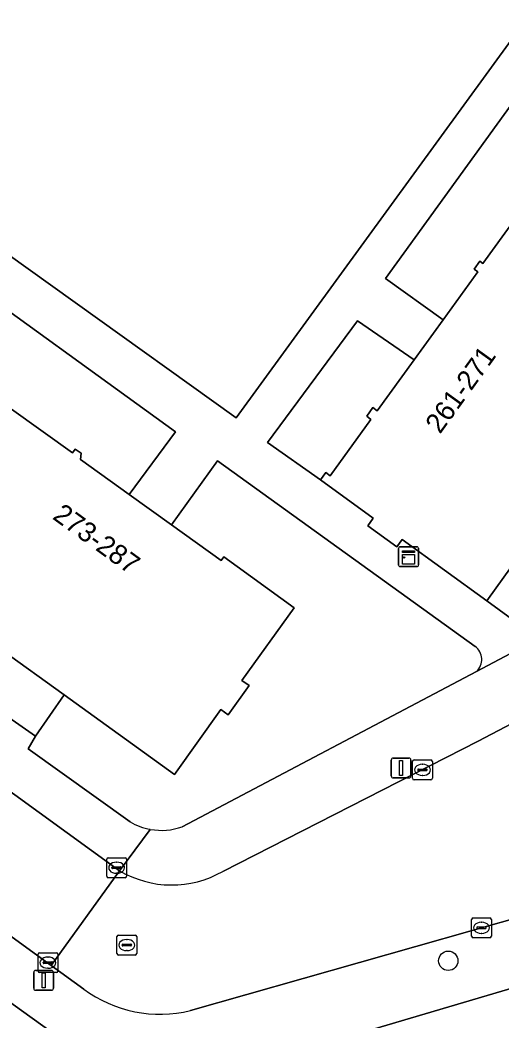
# Model space of a CAD drawing. Extents: x 160102 to 160934, y 382045 to 382923.
# Drawn here: x 160238.9 to 160263.2, y 382256.5 to 382306.9 of the extents above; entities that cross this region are included whole.
import ezdxf

# ---------------------------------------------------------------- set-up
doc = ezdxf.new("R2010")
doc.units = 0
for name, color, linetype in [('IMGEO_Boom', 7, 'Continuous'), ('IMGEO_Erf', 7, 'Continuous'), ('IMGEO_Groenvoorziening', 7, 'Continuous'), ('IMGEO_Kast', 7, 'Continuous'), ('IMGEO_Kolk', 7, 'Continuous'), ('IMGEO_Lichtmast', 7, 'Continuous'), ('IMGEO_Muur', 7, 'Continuous'), ('IMGEO_Pand', 7, 'Continuous'), ('IMGEO_Pand_nummerreeks', 7, 'Continuous'), ('IMGEO_Rijbaan_lokaal_open', 7, 'Continuous'), ('IMGEO_Rioolput', 7, 'Continuous'), ('IMGEO_Voetpad_halfverhard', 7, 'Continuous'), ('IMGEO_Voetpad_op_trap', 7, 'Continuous'), ('IMGEO_Voetpad_open', 7, 'Continuous')]:
    doc.layers.add(name, color=color, linetype=linetype)

msp = doc.modelspace()

# ---------------------------------------------------------------- linework, layer by layer
at = {"layer": 'IMGEO_Boom'}
msp.add_circle((160260.494, 382259.487), 0.489, dxfattribs=at)
at = {"layer": 'IMGEO_Erf'}
msp.add_lwpolyline([(160265.134, 382258.534), (160245.056, 382252.605), (160240.993, 382255.523), (160223.138, 382268.345), (160209.752, 382250), (160189.458, 382222.188), (160188.263, 382223.061), (160192.145, 382228.531), (160191.843, 382228.79), (160194.126, 382232.042), (160194.548, 382231.834), (160202.302, 382242.503), (160202, 382242.881), (160204.243, 382246.033), (160204.654, 382245.805), (160207.688, 382250), (160212.428, 382256.554), (160212.107, 382256.823), (160214.39, 382260.015), (160214.791, 382259.747), (160221.353, 382268.81)], dxfattribs=at)
at = {"layer": 'IMGEO_Groenvoorziening'}
for points in [[(160225.411, 382304.277), (160249.799, 382286.841), (160290.693, 382342.966)], [(160248.853, 382284.679), (160246.538, 382281.448), (160249.03, 382279.653), (160249.164, 382279.839), (160252.719, 382277.277), (160250.082, 382273.617), (160250.442, 382273.357), (160249.383, 382271.886), (160249.027, 382272.142), (160246.678, 382268.882), (160241.122, 382272.885), (160239.666, 382270.813), (160239.309, 382270.172), (160244.45, 382266.49)], [(160261.856, 382275.328), (160248.853, 382284.679)], [(160269.297, 382280.875), (160268.432, 382281.741), (160266.478, 382283.231), (160262.438, 382277.634), (160264.492, 382276.131)], [(160247.072, 382266.243), (160261.925, 382274.064)]]:
    msp.add_lwpolyline(points, dxfattribs=at)
for points in [[(160264.451, 382297.681), (160266.659, 382300.74), (160266.475, 382300.873), (160266.74, 382301.24), (160266.929, 382301.103), (160268.754, 382303.631), (160265.95, 382305.772), (160257.334, 382293.871), (160260.228, 382291.789), (160261.978, 382294.214), (160261.795, 382294.346), (160262.08, 382294.741), (160262.243, 382294.623)], [(160234.835, 382294.745), (160232.509, 382291.507), (160235.024, 382289.695), (160235.184, 382289.917), (160235.523, 382289.673), (160235.4, 382289.502), (160238.469, 382287.291), (160241.537, 382285.08), (160241.68, 382285.277), (160241.98, 382285.06), (160241.949, 382284.754), (160244.395, 382282.992), (160246.734, 382286.138)], [(160256.595, 382286.771), (160256.38, 382286.926), (160256.694, 382287.368), (160256.913, 382287.196), (160258.776, 382289.777), (160255.915, 382291.744), (160251.371, 382285.601), (160254.041, 382283.717), (160254.309, 382284.089), (160254.539, 382283.923)]]:
    msp.add_lwpolyline(points, close=True, dxfattribs=at)
for centre, radius, start, end in [((160261.351, 382274.667), 0.832, 313.6024, 52.6468), ((160246.025, 382269.159), 3.099, 239.4467, 259.5651), ((160246.022, 382269.172), 3.112, 259.6677, 289.718)]:
    msp.add_arc(centre, radius, start, end, dxfattribs=at)
at = {"layer": 'IMGEO_Kast'}
for p, q in [((160258.063, 382280.349), (160258.904, 382280.349)), ((160258.904, 382280.349), (160258.063, 382280.349)), ((160257.988, 382279.424), (160257.988, 382280.265)), ((160257.988, 382280.265), (160257.988, 382279.424)), ((160258.988, 382280.274), (160258.988, 382279.433)), ((160258.988, 382279.433), (160258.988, 382280.274)), ((160258.913, 382279.349), (160258.072, 382279.349)), ((160258.072, 382279.349), (160258.913, 382279.349))]:
    msp.add_line(p, q, dxfattribs=at)
for points in [[(160258.183, 382280.139), (160258.783, 382280.139), (160258.783, 382280.054), (160258.183, 382280.054), (160258.183, 382280.139)], [(160258.183, 382279.964), (160258.783, 382279.964), (160258.783, 382279.475), (160258.183, 382279.475), (160258.183, 382279.964)]]:
    msp.add_lwpolyline(points, dxfattribs=at)
msp.add_circle((160258.267, 382279.813), 0.0377, dxfattribs=at)
for centre, start, end in [((160258.066, 382280.271), 92.4484, 184.2845), ((160258.066, 382280.271), 92.4484, 184.2845), ((160258.91, 382280.271), 2.4484, 94.2845), ((160258.91, 382280.271), 2.4484, 94.2845), ((160258.066, 382279.427), 182.4484, 274.2845), ((160258.066, 382279.427), 182.4484, 274.2845), ((160258.91, 382279.427), 272.4484, 4.2845), ((160258.91, 382279.427), 272.4484, 4.2845)]:
    msp.add_arc(centre, 0.0779, start, end, dxfattribs=at)
at = {"layer": 'IMGEO_Kolk'}
for p, q in [((160258.691, 382268.682), (160258.691, 382269.534)), ((160258.766, 382269.608), (160259.618, 382269.608)), ((160259.179, 382269.388), (160259.204, 382269.388)), ((160259.692, 382269.534), (160259.692, 382268.682)), ((160258.95, 382269.102), (160258.95, 382269.114)), ((160259.388, 382269.065), (160258.99, 382269.065)), ((160258.993, 382269.151), (160259.391, 382269.151)), ((160259.202, 382268.828), (160259.177, 382268.828)), ((160259.434, 382269.114), (160259.434, 382269.102)), ((160259.618, 382268.608), (160258.766, 382268.608)), ((160243.264, 382263.748), (160243.264, 382264.6)), ((160243.339, 382264.674), (160244.191, 382264.674)), ((160243.566, 382264.217), (160243.964, 382264.217)), ((160243.752, 382264.454), (160243.777, 382264.454)), ((160244.265, 382264.6), (160244.265, 382263.748)), ((160243.523, 382264.168), (160243.523, 382264.18)), ((160243.961, 382264.131), (160243.563, 382264.131)), ((160243.775, 382263.894), (160243.75, 382263.894)), ((160244.007, 382264.18), (160244.007, 382264.168)), ((160244.191, 382263.674), (160243.339, 382263.674)), ((160261.669, 382260.721), (160261.669, 382261.573)), ((160261.744, 382261.647), (160262.596, 382261.647)), ((160261.971, 382261.19), (160262.369, 382261.19)), ((160262.157, 382261.427), (160262.182, 382261.427)), ((160262.67, 382261.573), (160262.67, 382260.721)), ((160261.928, 382261.141), (160261.928, 382261.153)), ((160262.366, 382261.104), (160261.968, 382261.104)), ((160262.18, 382260.867), (160262.155, 382260.867)), ((160262.412, 382261.153), (160262.412, 382261.141)), ((160262.596, 382260.647), (160261.744, 382260.647)), ((160239.798, 382258.967), (160239.798, 382259.819)), ((160239.873, 382259.893), (160240.725, 382259.893)), ((160240.286, 382259.673), (160240.311, 382259.673)), ((160240.799, 382259.819), (160240.799, 382258.967)), ((160240.057, 382259.387), (160240.057, 382259.399)), ((160240.495, 382259.35), (160240.097, 382259.35)), ((160240.1, 382259.436), (160240.498, 382259.436)), ((160240.541, 382259.399), (160240.541, 382259.387)), ((160240.725, 382258.893), (160239.873, 382258.893)), ((160240.309, 382259.113), (160240.284, 382259.113))]:
    msp.add_line(p, q, dxfattribs=at)
for points in [[(160258.691, 382268.682), (160258.691, 382269.534)], [(160258.766, 382269.608), (160259.618, 382269.608)], [(160259.692, 382269.534), (160259.692, 382268.682)], [(160259.618, 382268.608), (160258.766, 382268.608)], [(160243.264, 382263.748), (160243.264, 382264.6)], [(160243.339, 382264.674), (160244.191, 382264.674)], [(160244.265, 382264.6), (160244.265, 382263.748)], [(160244.191, 382263.674), (160243.339, 382263.674)], [(160261.669, 382260.721), (160261.669, 382261.573)], [(160261.744, 382261.647), (160262.596, 382261.647)], [(160262.67, 382261.573), (160262.67, 382260.721)], [(160262.596, 382260.647), (160261.744, 382260.647)], [(160239.798, 382258.967), (160239.798, 382259.819)], [(160239.873, 382259.893), (160240.725, 382259.893)], [(160240.799, 382259.819), (160240.799, 382258.967)], [(160240.725, 382258.893), (160239.873, 382258.893)]]:
    msp.add_lwpolyline(points, dxfattribs=at)
for centre, radius, start, end in [((160258.768, 382269.532), 0.0765, 91.552, 178.448), ((160258.768, 382269.532), 0.0765, 91.552, 178.448), ((160259.616, 382269.532), 0.0765, 1.552, 88.448), ((160259.616, 382269.532), 0.0765, 1.552, 88.448), ((160258.99, 382269.111), 0.0403, 85.8775, 175.7526), ((160258.987, 382269.101), 0.0366, 178.938, 274.7102), ((160259.391, 382269.108), 0.043, 264.8664, 352.4533), ((160259.395, 382269.113), 0.0386, 1.7309, 96.639), ((160258.768, 382268.684), 0.0765, 181.552, 268.448), ((160258.768, 382268.684), 0.0765, 181.552, 268.448), ((160259.616, 382268.684), 0.0765, 271.552, 358.448), ((160259.616, 382268.684), 0.0765, 271.552, 358.448), ((160243.341, 382264.598), 0.0765, 91.552, 178.448), ((160243.341, 382264.598), 0.0765, 91.552, 178.448), ((160243.563, 382264.177), 0.0403, 85.8775, 175.7526), ((160243.968, 382264.179), 0.0386, 1.7309, 96.639), ((160244.189, 382264.598), 0.0765, 1.552, 88.448), ((160244.189, 382264.598), 0.0765, 1.552, 88.448), ((160243.341, 382263.75), 0.0765, 181.552, 268.448), ((160243.341, 382263.75), 0.0765, 181.552, 268.448), ((160243.56, 382264.167), 0.0366, 178.938, 274.7102), ((160243.964, 382264.174), 0.043, 264.8664, 352.4533), ((160244.189, 382263.75), 0.0765, 271.552, 358.448), ((160244.189, 382263.75), 0.0765, 271.552, 358.448), ((160261.746, 382261.571), 0.0765, 91.552, 178.448), ((160261.746, 382261.571), 0.0765, 91.552, 178.448), ((160261.968, 382261.15), 0.0403, 85.8775, 175.7526), ((160262.373, 382261.152), 0.0386, 1.7309, 96.639), ((160262.594, 382261.571), 0.0765, 1.552, 88.448), ((160262.594, 382261.571), 0.0765, 1.552, 88.448), ((160261.746, 382260.723), 0.0765, 181.552, 268.448), ((160261.746, 382260.723), 0.0765, 181.552, 268.448), ((160261.965, 382261.14), 0.0366, 178.938, 274.7102), ((160262.369, 382261.147), 0.043, 264.8664, 352.4533), ((160262.594, 382260.723), 0.0765, 271.552, 358.448), ((160262.594, 382260.723), 0.0765, 271.552, 358.448), ((160239.875, 382259.817), 0.0765, 91.552, 178.448), ((160239.875, 382259.817), 0.0765, 91.552, 178.448), ((160240.723, 382259.817), 0.0765, 1.552, 88.448), ((160240.723, 382259.817), 0.0765, 1.552, 88.448), ((160240.097, 382259.396), 0.0403, 85.8775, 175.7526), ((160240.094, 382259.386), 0.0366, 178.938, 274.7102), ((160240.498, 382259.393), 0.043, 264.8664, 352.4533), ((160240.502, 382259.398), 0.0386, 1.7309, 96.639), ((160239.875, 382258.969), 0.0765, 181.552, 268.448), ((160239.875, 382258.969), 0.0765, 181.552, 268.448), ((160240.723, 382258.969), 0.0765, 271.552, 358.448), ((160240.723, 382258.969), 0.0765, 271.552, 358.448)]:
    msp.add_arc(centre, radius, start, end, dxfattribs=at)
for centre, major_axis, ratio, start_param, end_param in [((160259.178, 382269.108), (-0.387, 0.002), 0.722429, 4.712389, 7.853982), ((160259.203, 382269.108), (-0.39, 0.002), 0.717154, 1.570796, 4.712389), ((160243.751, 382264.174), (-0.387, 0.002), 0.722429, 4.712389, 7.853982), ((160243.776, 382264.174), (-0.39, 0.002), 0.717154, 1.570796, 4.712389), ((160262.156, 382261.147), (-0.387, 0.002), 0.722429, 4.712389, 7.853982), ((160262.181, 382261.147), (-0.39, 0.002), 0.717154, 1.570796, 4.712389), ((160240.285, 382259.393), (-0.387, 0.002), 0.722429, 4.712389, 7.853982), ((160240.31, 382259.393), (-0.39, 0.002), 0.717154, 1.570796, 4.712389)]:
    msp.add_ellipse(centre, major_axis=major_axis, ratio=ratio, start_param=start_param, end_param=end_param, dxfattribs=at)
at = {"layer": 'IMGEO_Lichtmast'}
for p, q in [((160257.617, 382268.802), (160257.617, 382269.602)), ((160257.617, 382269.602), (160257.617, 382268.802)), ((160257.717, 382269.702), (160258.507, 382269.702)), ((160258.507, 382269.702), (160257.717, 382269.702)), ((160258.607, 382269.602), (160258.607, 382268.802)), ((160258.607, 382268.802), (160258.607, 382269.602)), ((160258.507, 382268.702), (160257.717, 382268.702)), ((160257.717, 382268.702), (160258.507, 382268.702)), ((160239.583, 382258.101), (160239.583, 382258.901)), ((160239.583, 382258.901), (160239.583, 382258.101)), ((160239.683, 382259.001), (160240.473, 382259.001)), ((160240.473, 382259.001), (160239.683, 382259.001)), ((160240.573, 382258.901), (160240.573, 382258.101)), ((160240.573, 382258.101), (160240.573, 382258.901)), ((160240.473, 382258.001), (160239.683, 382258.001)), ((160239.683, 382258.001), (160240.473, 382258.001))]:
    msp.add_line(p, q, dxfattribs=at)
for points in [[(160258.037, 382269.577), (160258.187, 382269.577), (160258.187, 382268.827), (160258.037, 382268.827), (160258.037, 382269.577)], [(160240.003, 382258.876), (160240.153, 382258.876), (160240.153, 382258.126), (160240.003, 382258.126), (160240.003, 382258.876)]]:
    msp.add_lwpolyline(points, dxfattribs=at)
for centre, start, end in [((160257.717, 382269.602), 90, 180), ((160257.717, 382269.602), 90, 180), ((160258.507, 382269.602), 0, 90), ((160258.507, 382269.602), 360, 90), ((160257.717, 382268.802), 180, 270), ((160257.717, 382268.802), 180, 270), ((160258.507, 382268.802), 270, 0), ((160258.507, 382268.802), 270, 0), ((160239.683, 382258.901), 90, 180), ((160239.683, 382258.901), 90, 180), ((160240.473, 382258.901), 0, 90), ((160240.473, 382258.901), 360, 90), ((160239.683, 382258.101), 180, 270), ((160239.683, 382258.101), 180, 270), ((160240.473, 382258.101), 270, 0), ((160240.473, 382258.101), 270, 0)]:
    msp.add_arc(centre, 0.1, start, end, dxfattribs=at)
at = {"layer": 'IMGEO_Muur'}
msp.add_lwpolyline([(160239.666, 382270.813), (160241.122, 382272.885)], dxfattribs=at)
at = {"layer": 'IMGEO_Pand'}
for points in [[(160272.641, 382291.77), (160264.451, 382297.681), (160262.243, 382294.623), (160262.08, 382294.741), (160261.795, 382294.346), (160261.978, 382294.214), (160260.228, 382291.789), (160258.776, 382289.777), (160256.913, 382287.196), (160256.694, 382287.368), (160256.38, 382286.926), (160256.595, 382286.771), (160254.539, 382283.923), (160254.309, 382284.089), (160254.041, 382283.717), (160256.709, 382281.791), (160256.436, 382281.413), (160257.904, 382280.353), (160258.166, 382280.717), (160262.438, 382277.634), (160266.478, 382283.231), (160268.612, 382286.188)], [(160246.538, 382281.448), (160244.395, 382282.992), (160241.949, 382284.754), (160241.98, 382285.06), (160241.68, 382285.277), (160241.537, 382285.08), (160238.469, 382287.291), (160232.543, 382279.067), (160237.942, 382275.177), (160241.122, 382272.885), (160246.678, 382268.882), (160249.027, 382272.142), (160249.383, 382271.886), (160250.442, 382273.357), (160250.082, 382273.617), (160252.719, 382277.277), (160249.164, 382279.839), (160249.03, 382279.653)]]:
    msp.add_lwpolyline(points, close=True, dxfattribs=at)
at = {"layer": 'IMGEO_Rijbaan_lokaal_open'}
for points in [[(160247.485, 382256.979), (160264.533, 382261.812), (160272.677, 382272.508), (160295.13, 382303.476)], [(160210.105, 382281.3), (160210.915, 382280.699), (160212.035, 382279.893), (160240.462, 382259.256), (160243.908, 382264.027), (160230.516, 382273.734)], [(160264.72, 382271.975), (160261.995, 382270.561), (160249.116, 382263.993)], [(160243.908, 382264.027), (160240.462, 382259.256), (160242.109, 382258.061)]]:
    msp.add_lwpolyline(points, dxfattribs=at)
for centre, radius, start, end in [((160246.541, 382268.474), 5.168, 239.369, 299.8829), ((160245.942, 382263.21), 6.42, 233.3355, 283.9053)]:
    msp.add_arc(centre, radius, start, end, dxfattribs=at)
at = {"layer": 'IMGEO_Rioolput'}
for p, q in [((160243.779, 382259.851), (160243.779, 382260.703)), ((160243.854, 382260.777), (160244.706, 382260.777)), ((160244.78, 382260.703), (160244.78, 382259.851)), ((160244.038, 382260.271), (160244.038, 382260.283)), ((160244.476, 382260.234), (160244.078, 382260.234)), ((160244.081, 382260.32), (160244.479, 382260.32)), ((160244.267, 382260.557), (160244.292, 382260.557)), ((160244.522, 382260.283), (160244.522, 382260.271)), ((160244.706, 382259.777), (160243.854, 382259.777)), ((160244.29, 382259.997), (160244.265, 382259.997))]:
    msp.add_line(p, q, dxfattribs=at)
for points in [[(160243.779, 382259.851), (160243.779, 382260.703)], [(160243.854, 382260.777), (160244.706, 382260.777)], [(160244.78, 382260.703), (160244.78, 382259.851)], [(160244.706, 382259.777), (160243.854, 382259.777)]]:
    msp.add_lwpolyline(points, dxfattribs=at)
for centre, radius, start, end in [((160243.856, 382260.701), 0.0765, 91.552, 178.448), ((160243.856, 382260.701), 0.0765, 91.552, 178.448), ((160244.704, 382260.701), 0.0765, 1.552, 88.448), ((160244.704, 382260.701), 0.0765, 1.552, 88.448), ((160244.078, 382260.28), 0.0403, 85.8775, 175.7526), ((160244.075, 382260.27), 0.0366, 178.938, 274.7102), ((160244.479, 382260.277), 0.043, 264.8664, 352.4533), ((160244.483, 382260.282), 0.0386, 1.7309, 96.639), ((160243.856, 382259.853), 0.0765, 181.552, 268.448), ((160243.856, 382259.853), 0.0765, 181.552, 268.448), ((160244.704, 382259.853), 0.0765, 271.552, 358.448), ((160244.704, 382259.853), 0.0765, 271.552, 358.448)]:
    msp.add_arc(centre, radius, start, end, dxfattribs=at)
for centre, major_axis, ratio, start_param, end_param in [((160244.266, 382260.277), (-0.387, 0.002), 0.722429, 4.712389, 7.853982), ((160244.291, 382260.277), (-0.39, 0.002), 0.717154, 1.570796, 4.712389)]:
    msp.add_ellipse(centre, major_axis=major_axis, ratio=ratio, start_param=start_param, end_param=end_param, dxfattribs=at)
at = {"layer": 'IMGEO_Voetpad_halfverhard'}
for points in [[(160212.035, 382279.893), (160210.318, 382277.551), (160221.197, 382269.739), (160223.138, 382268.345), (160240.993, 382255.523), (160245.056, 382252.605), (160265.134, 382258.534), (160264.533, 382261.812), (160247.485, 382256.979)], [(160242.109, 382258.061), (160240.462, 382259.256), (160212.035, 382279.893)]]:
    msp.add_lwpolyline(points, dxfattribs=at)
msp.add_arc((160245.942, 382263.21), 6.42, 233.3355, 283.9053, dxfattribs=at)
at = {"layer": 'IMGEO_Voetpad_op_trap'}
msp.add_lwpolyline([(160237.942, 382275.177), (160236.463, 382273.047), (160239.666, 382270.813), (160241.122, 382272.885)], close=True, dxfattribs=at)
at = {"layer": 'IMGEO_Voetpad_open'}
for points in [[(160266.46, 382360.915), (160290.693, 382342.966), (160249.799, 382286.841), (160225.411, 382304.277)], [(160316.545, 382346.036), (160308.058, 382334.367), (160305.457, 382330.791), (160302.211, 382326.327), (160301.037, 382326.9), (160298.895, 382323.741), (160299.689, 382322.897), (160292.147, 382312.353), (160291.034, 382312.917), (160288.861, 382309.817), (160289.716, 382309.012), (160281.865, 382298.215), (160280.822, 382298.79), (160278.558, 382295.709), (160279.403, 382294.824), (160271.769, 382284.397), (160270.676, 382284.841), (160268.432, 382281.741), (160269.297, 382280.875), (160266.092, 382276.34), (160265.673, 382276.039), (160261.925, 382274.064), (160247.072, 382266.243)], [(160264.492, 382276.131), (160262.438, 382277.634), (160258.166, 382280.717), (160257.904, 382280.353), (160256.436, 382281.413), (160256.709, 382281.791), (160254.041, 382283.717), (160251.371, 382285.601), (160255.915, 382291.744), (160258.776, 382289.777), (160260.228, 382291.789), (160257.334, 382293.871), (160265.95, 382305.772)], [(160224.101, 382302.559), (160232.738, 382296.244), (160230.384, 382293.038), (160232.509, 382291.507), (160234.835, 382294.745), (160246.734, 382286.138), (160244.395, 382282.992), (160246.538, 382281.448), (160248.853, 382284.679), (160261.856, 382275.328)], [(160213.676, 382285.964), (160224.283, 382278.224), (160224.386, 382278.355), (160230.602, 382273.85), (160230.516, 382273.734), (160243.908, 382264.027), (160245.464, 382266.111)], [(160261.925, 382274.064), (160265.673, 382276.039)], [(160244.45, 382266.49), (160239.309, 382270.172), (160239.666, 382270.813), (160236.463, 382273.047)], [(160249.116, 382263.993), (160261.995, 382270.561), (160264.72, 382271.975)], [(160245.464, 382266.111), (160243.908, 382264.027)]]:
    msp.add_lwpolyline(points, dxfattribs=at)
for centre, radius, start, end in [((160261.351, 382274.667), 0.832, 313.6024, 52.6468), ((160246.025, 382269.159), 3.099, 239.4467, 259.5651), ((160246.022, 382269.172), 3.112, 259.6677, 289.718), ((160246.541, 382268.474), 5.168, 239.369, 299.8829)]:
    msp.add_arc(centre, radius, start, end, dxfattribs=at)

# ---------------------------------------------------------------- texts
at = {"layer": 'IMGEO_Pand_nummerreeks'}
for s, rotation, p in [('261-271', 54.23, (160260.077, 382285.999)), ('273-287', 324.1258, (160240.483, 382281.786))]:
    msp.add_text(s, height=1, rotation=rotation, dxfattribs=at).set_placement(p)

doc.saveas('drawing.dxf')
